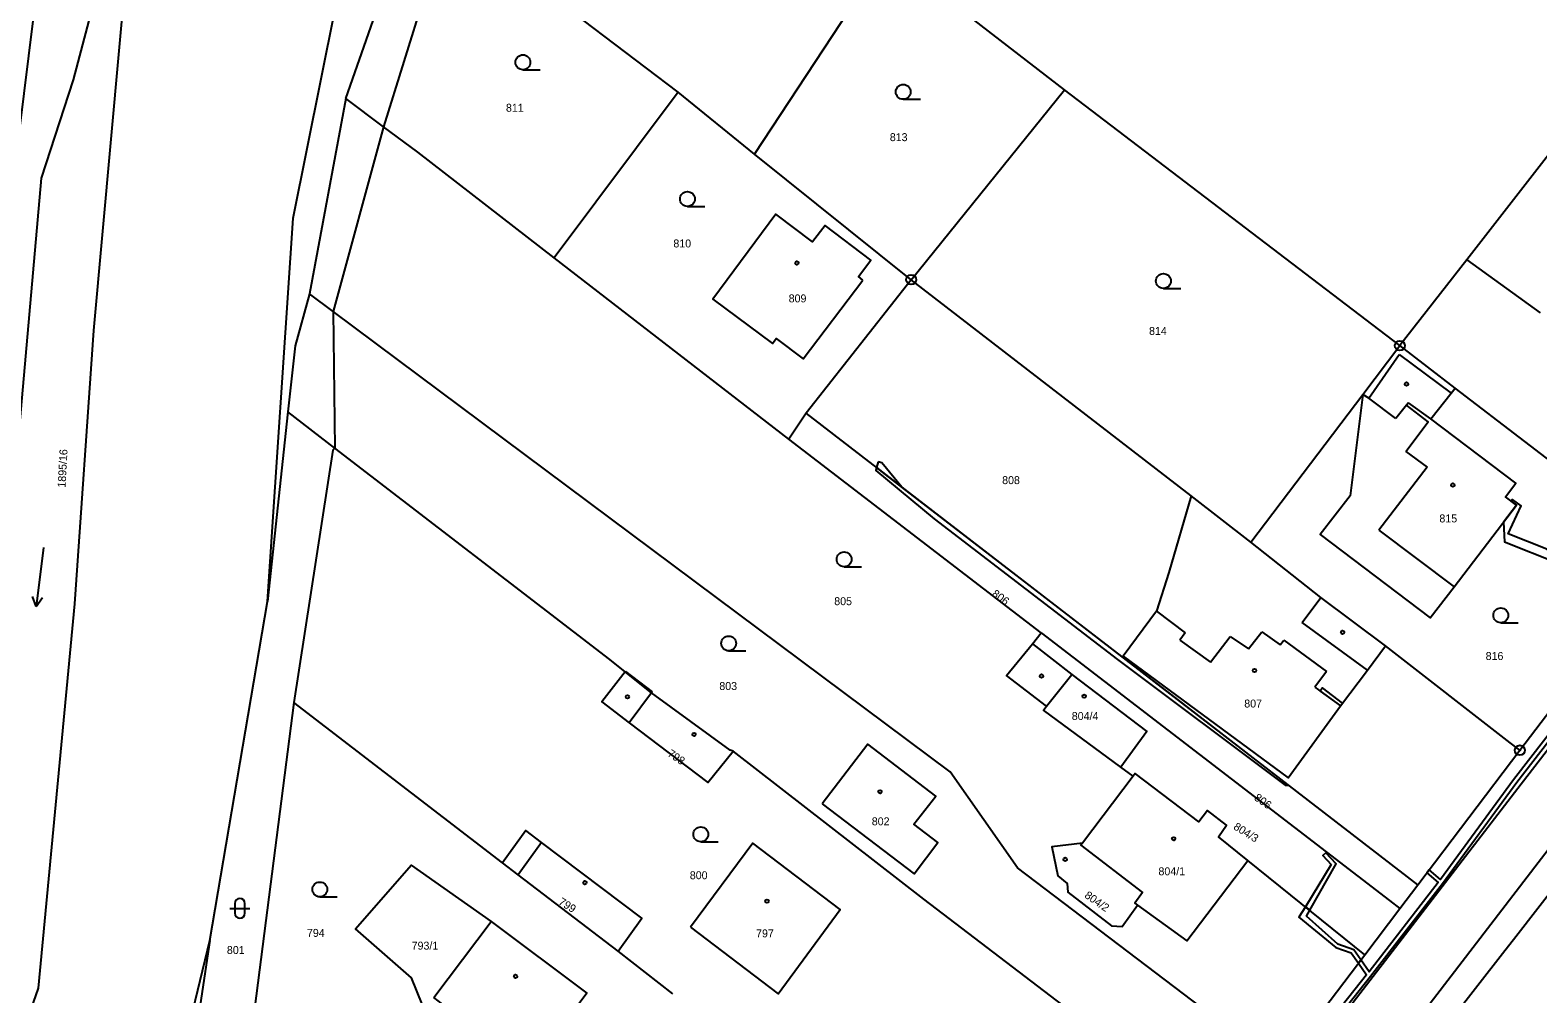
# Model space of a CAD drawing. Extents: x -587171 to -555306, y -1167727 to -1074732.
# Drawn here: x -560612.9 to -560460.7, y -1078027.8 to -1077930.5 of the extents above; entities that cross this region are included whole.
import ezdxf

# ---------------------------------------------------------------- set-up
doc = ezdxf.new("R2010")
doc.units = 0
for name, color, linetype in [('Hranice parcel', 7, 'Continuous'), ('Parcelní čísla', 7, 'Continuous'), ('Vnitřní kresba', 7, 'Continuous'), ('Věcná břemena k části', 7, 'Continuous'), ('Značky bodu BP', 7, 'Continuous'), ('Značky budov', 7, 'Continuous'), ('Značky kultur', 7, 'Continuous')]:
    doc.layers.add(name, color=color, linetype=linetype)

msp = doc.modelspace()

# ---------------------------------------------------------------- linework, layer by layer
at = {"layer": 'Hranice parcel'}
for p, q in [((-560570.68, -1077919.12), (-560577.24, -1077940.21)), ((-560547.51, -1077936.71), (-560570.68, -1077919.12)), ((-560539.8, -1077942.98), (-560526.41, -1077922.64)), ((-560508.49, -1077936.48), (-560526.41, -1077922.64)), ((-560581.04, -1077937.37), (-560584.72, -1077957.09)), ((-560577.24, -1077940.21), (-560581.04, -1077937.37)), ((-560547.51, -1077936.71), (-560560.04, -1077953.47)), ((-560539.8, -1077942.98), (-560547.51, -1077936.71)), ((-560523.98, -1077955.67), (-560508.49, -1077936.48)), ((-560474.65, -1077962.33), (-560508.49, -1077936.48)), ((-560523.98, -1077955.67), (-560539.8, -1077942.98)), ((-560459.42, -1077942.76), (-560467.89, -1077953.65)), ((-560536.32, -1077971.77), (-560560.04, -1077953.47)), ((-560467.89, -1077953.65), (-560474.65, -1077962.33)), ((-560467.89, -1077953.65), (-560460.49, -1077959.03)), ((-560523.98, -1077955.67), (-560534.57, -1077969.16)), ((-560495.73, -1077977.51), (-560523.98, -1077955.67)), ((-560478.38, -1077967.25), (-560474.65, -1077962.33)), ((-560469.07, -1077966.61), (-560474.65, -1077962.33)), ((-560489.68, -1077982.19), (-560478.38, -1077967.25)), ((-560586.9, -1077969.03), (-560588.96, -1077988.17)), ((-560582.15, -1077972.69), (-560586.9, -1077969.03)), ((-560534.57, -1077969.16), (-560536.32, -1077971.77)), ((-560510.85, -1077991.36), (-560536.32, -1077971.77)), ((-560489.68, -1077982.19), (-560495.73, -1077977.51)), ((-560462.54, -1078003.21), (-560447.4, -1077983.22)), ((-560594.79, -1078022.42), (-560588.96, -1077988.17)), ((-560511.75, -1077992.47), (-560510.85, -1077991.36)), ((-560565.24, -1078014.59), (-560586.29, -1077998.38)), ((-560472.84, -1078016.81), (-560462.54, -1078003.21)), ((-560501.58, -1078005.81), (-560506.69, -1078012.59)), ((-560501.58, -1078005.81), (-560502.83, -1078004.9)), ((-560478.18, -1078023.86), (-560490, -1078014.34)), ((-560474.65, -1078019.19), (-560472.84, -1078016.81)), ((-560478.18, -1078023.86), (-560474.65, -1078019.19)), ((-560572.16, -1078028.18), (-560566.4, -1078020.5)), ((-560548.03, -1078027.83), (-560553.56, -1078023.51)), ((-560486.78, -1078035.21), (-560478.18, -1078023.86))]:
    msp.add_line(p, q, dxfattribs=at)
for points in [[(-560588.96, -1077988.17), (-560586.36, -1077949.45), (-560579.3, -1077914.22), (-560561.62, -1077882.99)], [(-560581.04, -1077937.37), (-560566.32, -1077895.23), (-560561.62, -1077882.99)], [(-560364.68, -1077894.4), (-560366.71, -1077894.44), (-560368.49, -1077895.33), (-560369.63, -1077896.38), (-560417.05, -1077958.08), (-560457.78, -1078010.82), (-560494.61, -1078058.79), (-560557.78, -1078140.57), (-560603.03, -1078199.81), (-560610.79, -1078208.96)], [(-560599.84, -1077902.44), (-560603.05, -1077922.47), (-560606.53, -1077960.8), (-560608.44, -1077988.41), (-560612.13, -1078027.23), (-560619.02, -1078046.89)], [(-560621.47, -1078000.7), (-560612.55, -1077928.99), (-560607.02, -1077903.68), (-560603.55, -1077916.44)], [(-560603.55, -1077916.44), (-560608.59, -1077935.48), (-560611.82, -1077945.42), (-560616.68, -1078000.49), (-560619.02, -1078046.89)], [(-560560.04, -1077953.47), (-560573.79, -1077942.77), (-560577.24, -1077940.21)], [(-560528.85, -1077955.71), (-560529.31, -1077955.36), (-560528.06, -1077953.71), (-560532.65, -1077950.2), (-560533.94, -1077951.85), (-560537.64, -1077949.05), (-560544.02, -1077957.63), (-560537.98, -1077962.13), (-560537.6, -1077961.62), (-560534.9, -1077963.67), (-560528.85, -1077955.71)], [(-560584.72, -1077957.09), (-560586.16, -1077962.36), (-560586.9, -1077969.03)], [(-560486.78, -1078035.21), (-560488.13, -1078034.19), (-560513.25, -1078015.1), (-560520.04, -1078005.38), (-560582.32, -1077958.88), (-560584.72, -1077957.09)], [(-560478.38, -1077967.25), (-560479.66, -1077977.51), (-560482.71, -1077981.4), (-560471.6, -1077989.82), (-560469.17, -1077986.7), (-560462.86, -1077978.44), (-560463.98, -1077977.59), (-560462.93, -1077976.23), (-560471.53, -1077969.72), (-560469.48, -1077967.12), (-560469.07, -1077966.61)], [(-560447.4, -1077983.22), (-560447.96, -1077982.79), (-560469.07, -1077966.61)], [(-560472.84, -1078016.81), (-560473.89, -1078016), (-560534.57, -1077969.16)], [(-560582.15, -1077972.69), (-560582.37, -1077972.9), (-560586.29, -1077998.38)], [(-560552.86, -1077995.28), (-560554.42, -1077994.05), (-560582.15, -1077972.69)], [(-560495.73, -1077977.51), (-560497.99, -1077985.25), (-560499.23, -1077989.17), (-560502.57, -1077993.71), (-560485.94, -1078005.98), (-560480.65, -1077998.73), (-560477.91, -1077995.11), (-560476.09, -1077992.66)], [(-560476.09, -1077992.66), (-560482.62, -1077987.78), (-560489.68, -1077982.19)], [(-560502.83, -1078004.9), (-560510.63, -1077999.15), (-560510.32, -1077998.76), (-560514.35, -1077995.64), (-560511.75, -1077992.47)], [(-560511.75, -1077992.47), (-560507.77, -1077995.55), (-560500.19, -1078001.32), (-560502.83, -1078004.9)], [(-560510.85, -1077991.36), (-560475.71, -1078018.38), (-560474.65, -1078019.19)], [(-560462.54, -1078003.21), (-560463.51, -1078002.47), (-560476.09, -1077992.66)], [(-560552.86, -1077995.28), (-560555.21, -1077998.33), (-560552.45, -1078000.45), (-560544.52, -1078006.47), (-560541.97, -1078003.31)], [(-560541.97, -1078003.31), (-560542.24, -1078003.2), (-560550.19, -1077997.39), (-560552.86, -1077995.28)], [(-560586.29, -1077998.38), (-560590.42, -1078030.38), (-560589.86, -1078030.89)], [(-560532.97, -1078008.61), (-560523.69, -1078015.69), (-560521.28, -1078012.53), (-560523.7, -1078010.68), (-560521.49, -1078007.84), (-560528.37, -1078002.6), (-560532.97, -1078008.61)], [(-560491.9, -1078041.97), (-560493.04, -1078041.09), (-560493.28, -1078040.7), (-560522.7, -1078018.26), (-560541.97, -1078003.31)], [(-560490, -1078014.34), (-560492.96, -1078011.96), (-560492.15, -1078010.77), (-560494.07, -1078009.3), (-560494.93, -1078010.45), (-560501.37, -1078005.54), (-560501.58, -1078005.81)], [(-560553.56, -1078023.51), (-560551.17, -1078020.18), (-560561.31, -1078012.52), (-560562.9, -1078011.31), (-560565.24, -1078014.59)], [(-560455.09, -1078011.95), (-560455.56, -1078012.55), (-560463.19, -1078022.36), (-560464.05, -1078023.47), (-560469.75, -1078030.79)], [(-560546.25, -1078021.08), (-560537.42, -1078027.81), (-560531.15, -1078019.28), (-560539.96, -1078012.59), (-560546.25, -1078021.08)], [(-560506.69, -1078012.59), (-560509.78, -1078012.98), (-560509.19, -1078015.89), (-560508.24, -1078016.66), (-560508.16, -1078017.54), (-560503.76, -1078020.95), (-560502.7, -1078021.03), (-560501.12, -1078018.85)], [(-560506.69, -1078012.59), (-560506.86, -1078012.81), (-560500.63, -1078017.58), (-560501.4, -1078018.64), (-560501.12, -1078018.85)], [(-560564.81, -1078049.99), (-560574.42, -1078026.2), (-560580.08, -1078021.25), (-560574.47, -1078014.81), (-560566.4, -1078020.5)], [(-560553.56, -1078023.51), (-560563.65, -1078015.81), (-560565.24, -1078014.59)], [(-560501.12, -1078018.85), (-560496.14, -1078022.46), (-560490, -1078014.34)], [(-560566.4, -1078020.5), (-560556.71, -1078027.76), (-560562.56, -1078035.59), (-560572.16, -1078028.18)], [(-560608.7, -1078075.28), (-560601.61, -1078050.71), (-560594.79, -1078022.42)], [(-560594.79, -1078022.42), (-560598.15, -1078044.85), (-560605.43, -1078079.66)]]:
    msp.add_lwpolyline(points, dxfattribs=at)
at = {"layer": 'Vnitřní kresba'}
for p, q in [((-560577.24, -1077940.21), (-560582.32, -1077958.88)), ((-560462.74, -1078007.05), (-560421.83, -1077953.88)), ((-560582.32, -1077958.88), (-560582.15, -1077972.69)), ((-560477.77, -1077967.64), (-560474.71, -1077963.21)), ((-560474.71, -1077963.21), (-560469.48, -1077967.12)), ((-560477.77, -1077967.64), (-560478.38, -1077967.25)), ((-560475.06, -1077969.7), (-560477.77, -1077967.64)), ((-560473.77, -1077968.12), (-560473.97, -1077968.36)), ((-560471.53, -1077969.72), (-560473.77, -1077968.12)), ((-560473.97, -1077968.36), (-560475.06, -1077969.7)), ((-560474.05, -1077973.01), (-560471.9, -1077974.61)), ((-560471.9, -1077974.61), (-560476.77, -1077980.97)), ((-560476.77, -1077980.97), (-560469.17, -1077986.7)), ((-560484.51, -1077990.3), (-560482.62, -1077987.78)), ((-560499.23, -1077989.17), (-560496.31, -1077991.35)), ((-560477.91, -1077995.11), (-560484.51, -1077990.3)), ((-560496.31, -1077991.35), (-560496.85, -1077992.08)), ((-560496.85, -1077992.08), (-560493.78, -1077994.31)), ((-560493.78, -1077994.31), (-560491.79, -1077991.71)), ((-560491.79, -1077991.71), (-560489.92, -1077992.95)), ((-560489.92, -1077992.95), (-560488.58, -1077991.26)), ((-560488.58, -1077991.26), (-560486.72, -1077992.56)), ((-560486.72, -1077992.56), (-560486.35, -1077992.07)), ((-560486.35, -1077992.07), (-560482.06, -1077995.25)), ((-560552.86, -1077995.28), (-560552.83, -1077995.24)), ((-560552.83, -1077995.24), (-560550.13, -1077997.32)), ((-560482.06, -1077995.25), (-560483.24, -1077996.85)), ((-560510.32, -1077998.76), (-560507.77, -1077995.55)), ((-560483.24, -1077996.85), (-560480.65, -1077998.73)), ((-560550.19, -1077997.39), (-560552.45, -1078000.45)), ((-560550.13, -1077997.32), (-560550.19, -1077997.39)), ((-560499.23, -1078054.43), (-560462.74, -1078007.05)), ((-560561.31, -1078012.52), (-560563.65, -1078015.81))]:
    msp.add_line(p, q, dxfattribs=at)
msp.add_lwpolyline([(-560474.05, -1077973.01), (-560471.78, -1077970.02), (-560473.97, -1077968.36)], dxfattribs=at)
at = {"layer": 'Věcná břemena k části'}
for points in [[(-560527.32, -1077974.07), (-560527.47, -1077974.64), (-560524.91, -1077976.62), (-560526.93, -1077974.18)], [(-560521.65, -1077979.82), (-560503.16, -1077994.04), (-560486.23, -1078006.73), (-560485.89, -1078006.74), (-560497.04, -1077998.13), (-560524.91, -1077976.62), (-560527.47, -1077974.64), (-560527.56, -1077974.95)], [(-560454.91, -1077987.28), (-560452.19, -1077988.45), (-560451.64, -1077988.81), (-560451.4, -1077988.5), (-560452, -1077988.1), (-560454.71, -1077986.93), (-560459.81, -1077982.9), (-560463.72, -1077981.35), (-560462.41, -1077978.53), (-560463.28, -1077977.86), (-560463.4, -1077978.03), (-560462.86, -1077978.44), (-560464.18, -1077980.16), (-560464.09, -1077982.16), (-560458.67, -1077984.31)], [(-560482.7, -1077997.24), (-560480.65, -1077998.73), (-560480.44, -1077998.45), (-560482.45, -1077996.9)], [(-560481.57, -1078014.75), (-560484.19, -1078019.02), (-560483.74, -1078019.38), (-560481.07, -1078014.69), (-560482.13, -1078013.56), (-560482.43, -1078013.84)], [(-560481.11, -1078023.15), (-560479.55, -1078023.69), (-560478.84, -1078024.73), (-560478.58, -1078024.39), (-560479.3, -1078023.36), (-560480.91, -1078022.8), (-560484.08, -1078019.98), (-560483.74, -1078019.38), (-560484.19, -1078019.02), (-560484.84, -1078020.07)]]:
    msp.add_lwpolyline(points, close=True, dxfattribs=at)
for points in [[(-560595.54, -1078177.72), (-560590.37, -1078171.19), (-560588.99, -1078168.2), (-560584.02, -1078161.53), (-560576.6, -1078152.54), (-560564.07, -1078135.88), (-560561.87, -1078135.15), (-560559.05, -1078131.14), (-560559.06, -1078129.83), (-560554.66, -1078124.1), (-560553.09, -1078122.58), (-560548.55, -1078115.78), (-560538.37, -1078102.57), (-560529.92, -1078091.55), (-560522.59, -1078082.82), (-560511.69, -1078069.48), (-560507.12, -1078063.06), (-560491.36, -1078043.42), (-560477.61, -1078026.04), (-560470.36, -1078016.66), (-560462.85, -1078006.44), (-560449.91, -1077989.74)], [(-560450.36, -1077989.66), (-560463.17, -1078006.2), (-560470.55, -1078016.25), (-560471.68, -1078015.28), (-560471.92, -1078015.6), (-560470.79, -1078016.57), (-560477.76, -1078025.58), (-560478.58, -1078024.39), (-560478.84, -1078024.73), (-560478.02, -1078025.91), (-560491.55, -1078043.02)]]:
    msp.add_lwpolyline(points, dxfattribs=at)
at = {"layer": 'Značky bodu BP'}
for centre, radius in [((-560523.98, -1077955.67), 0.5), ((-560523.98, -1077955.67), 0.0303), ((-560474.65, -1077962.33), 0.5), ((-560474.65, -1077962.33), 0.0303), ((-560462.54, -1078003.21), 0.5), ((-560462.54, -1078003.21), 0.0303)]:
    msp.add_circle(centre, radius, dxfattribs=at)
at = {"layer": 'Značky budov'}
for centre in [(-560535.52, -1077953.98), (-560473.98, -1077966.21), (-560469.3, -1077976.41), (-560480.43, -1077991.3), (-560510.83, -1077995.71), (-560489.32, -1077995.15), (-560552.63, -1077997.81), (-560506.52, -1077997.75), (-560545.9, -1078001.61), (-560527.13, -1078007.4), (-560497.48, -1078012.15), (-560508.44, -1078014.23), (-560556.92, -1078016.58), (-560538.54, -1078018.46), (-560563.92, -1078026.05)]:
    msp.add_circle(centre, 0.175, dxfattribs=at)
at = {"layer": 'Značky kultur'}
for p, q in [((-560563.18, -1077934.45), (-560561.43, -1077934.45)), ((-560524.79, -1077937.44), (-560523.04, -1077937.44)), ((-560546.57, -1077948.26), (-560544.82, -1077948.26)), ((-560498.52, -1077956.55), (-560496.77, -1077956.55)), ((-560611.57, -1077982.74), (-560612.3, -1077988.69)), ((-560530.75, -1077984.67), (-560529, -1077984.67)), ((-560612.3, -1077988.69), (-560612.68, -1077987.66)), ((-560612.3, -1077988.69), (-560611.68, -1077987.78)), ((-560464.46, -1077990.33), (-560462.71, -1077990.33)), ((-560542.41, -1077993.17), (-560540.66, -1077993.17)), ((-560545.22, -1078012.45), (-560543.47, -1078012.45)), ((-560583.68, -1078018.02), (-560581.93, -1078018.02)), ((-560592.75, -1078019.18), (-560590.75, -1078019.18)), ((-560592.25, -1078018.68), (-560592.25, -1078019.68)), ((-560591.25, -1078019.68), (-560591.25, -1078018.68))]:
    msp.add_line(p, q, dxfattribs=at)
for centre in [(-560563.18, -1077933.7), (-560524.79, -1077936.69), (-560546.57, -1077947.51), (-560498.52, -1077955.8), (-560530.75, -1077983.92), (-560464.46, -1077989.58), (-560542.41, -1077992.42), (-560545.22, -1078011.7), (-560583.68, -1078017.27)]:
    msp.add_circle(centre, 0.75, dxfattribs=at)
for centre, start, end in [((-560591.75, -1078018.68), 0, 180), ((-560591.75, -1078019.68), 180, 359.9879)]:
    msp.add_arc(centre, 0.5, start, end, dxfattribs=at)

# ---------------------------------------------------------------- texts
at = {"layer": 'Parcelní čísla'}
for s, p in [('811', (-560564.89, -1077938.7)), ('813', (-560526.14, -1077941.67)), ('810', (-560547.99, -1077952.41)), ('809', (-560536.35, -1077957.96)), ('814', (-560499.97, -1077961.25)), ('808', (-560514.8, -1077976.32)), ('815', (-560470.66, -1077980.19)), ('805', (-560531.75, -1077988.55)), ('816', (-560465.99, -1077994.09)), ('803', (-560543.35, -1077997.12)), ('807', (-560490.36, -1077998.89)), ('804/4', (-560507.77, -1078000.15)), ('802', (-560527.96, -1078010.79)), ('804/1', (-560499.02, -1078015.84)), ('800', (-560546.33, -1078016.24)), ('794', (-560584.98, -1078022.06)), ('797', (-560539.64, -1078022.11)), ('793/1', (-560574.41, -1078023.35)), ('801', (-560593.06, -1078023.79))]:
    msp.add_text(s, height=0.803, dxfattribs=at).set_placement(p)
for s, rotation, p in [('1895/16', 87, (-560609.35, -1077976.69)), ('806', 324, (-560515.91, -1077987.56)), ('798', 326, (-560548.65, -1078003.73)), ('806', 325, (-560489.43, -1078008.17)), ('804/3', 328, (-560491.52, -1078011.13)), ('799', 328, (-560559.66, -1078018.72)), ('804/2', 325, (-560506.55, -1078018.03))]:
    msp.add_text(s, height=0.803, rotation=rotation, dxfattribs=at).set_placement(p)

doc.saveas('drawing.dxf')
